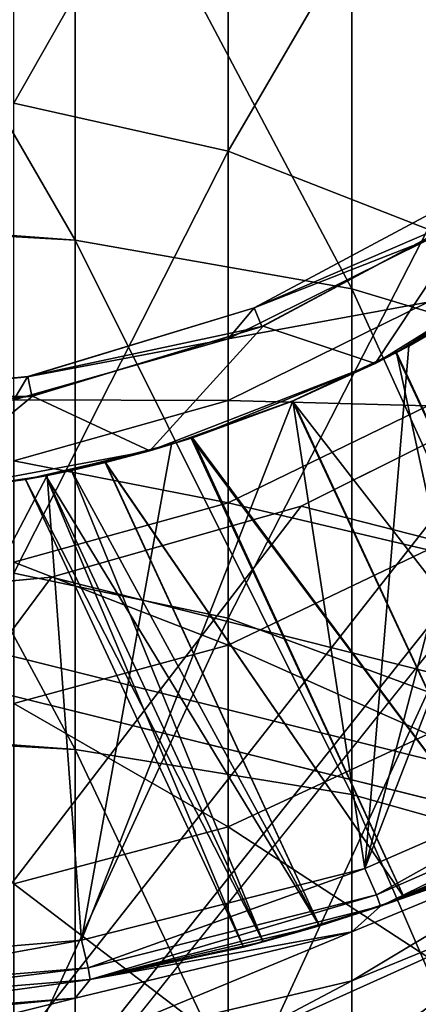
# Model space of a CAD drawing. Header units: millimetres. Extents: x -108 to 102, y -42 to 80.
# Tile 301 of 539: x -64.37 to -62.39, y 25.5 to 30.39. Entities that reach past the tile are written whole.
import ezdxf

# ---------------------------------------------------------------- set-up
doc = ezdxf.new("R2010")
doc.units = ezdxf.units.MM
doc.header["$LTSCALE"] = 81.481481
for name, color, linetype in [('2723', 7, 'CONTINUOUS'), ('2725', 7, 'CONTINUOUS'), ('2727', 7, 'CONTINUOUS'), ('2729', 7, 'CONTINUOUS'), ('2731', 7, 'CONTINUOUS'), ('2733', 7, 'CONTINUOUS'), ('2734', 7, 'CONTINUOUS'), ('2736', 7, 'CONTINUOUS'), ('2745', 7, 'CONTINUOUS'), ('2747', 7, 'CONTINUOUS'), ('2759', 7, 'CONTINUOUS'), ('2760', 7, 'CONTINUOUS'), ('2783', 7, 'CONTINUOUS'), ('2784', 7, 'CONTINUOUS'), ('2789', 7, 'CONTINUOUS')]:
    doc.layers.add(name, color=color, linetype=linetype)

msp = doc.modelspace()

# ---------------------------------------------------------------- linework, layer by layer
at = {"layer": '2723', "color": 7, "linetype": 'CONTINUOUS', "true_color": 0xe6e6e6}
for points in [[(-61.8884, 29.0961, 82.05), (-61.3769, 29.4751, 82.05), (-62.6542, 26.1736, 82.05), (-61.8884, 29.0961, 82.05)], [(-62.6542, 26.1736, 82.05), (-61.3769, 29.4751, 82.05), (-61.3213, 26.7558, 82.05), (-62.6542, 26.1736, 82.05)], [(-62.437, 28.7671, 82.05), (-61.8884, 29.0961, 82.05), (-62.6542, 26.1736, 82.05), (-62.437, 28.7671, 82.05)], [(-63.0116, 28.4954, 82.05), (-62.437, 28.7671, 82.05), (-62.6542, 26.1736, 82.05), (-63.0116, 28.4954, 82.05)], [(-63.6142, 28.2799, 82.05), (-63.0116, 28.4954, 82.05), (-64.061, 25.8182, 82.05), (-63.6142, 28.2799, 82.05)], [(-64.061, 25.8182, 82.05), (-63.0116, 28.4954, 82.05), (-62.6542, 26.1736, 82.05), (-64.061, 25.8182, 82.05)], [(-64.2309, 28.1252, 82.05), (-63.6142, 28.2799, 82.05), (-64.061, 25.8182, 82.05), (-64.2309, 28.1252, 82.05)], [(-64.8633, 28.0316, 82.05), (-64.2309, 28.1252, 82.05), (-65.5, 25.7, 82.05), (-64.8633, 28.0316, 82.05)], [(-65.5, 25.7, 82.05), (-64.2309, 28.1252, 82.05), (-64.061, 25.8182, 82.05), (-65.5, 25.7, 82.05)]]:
    msp.add_3dface(points, dxfattribs=at)
at = {"layer": '2725', "color": 7, "linetype": 'CONTINUOUS', "true_color": 0xe6e6e6}
for points in [[(-62.5777, 25.9876, 82.25), (-61.2165, 26.5847, 82.25), (-62.4589, 26.0294, 88.6206), (-62.5777, 25.9876, 82.25)], [(-61.2165, 26.5847, 182.05), (-62.5777, 25.9876, 182.05), (-61.4399, 26.4679, 91.6749), (-61.2165, 26.5847, 182.05)], [(-62.4589, 26.0294, 88.6206), (-61.2165, 26.5847, 82.25), (-61.9568, 26.2268, 88.4251), (-62.4589, 26.0294, 88.6206)], [(-61.4399, 26.4679, 91.6749), (-62.5777, 25.9876, 182.05), (-61.9568, 26.2268, 91.6749), (-61.4399, 26.4679, 91.6749)], [(-61.9568, 26.2268, 91.6749), (-62.5777, 25.9876, 182.05), (-62.4588, 26.0294, 91.4794), (-61.9568, 26.2268, 91.6749)], [(-62.8805, 25.8896, 88.9908), (-62.5777, 25.9876, 82.25), (-62.4589, 26.0294, 88.6206), (-62.8805, 25.8896, 88.9908)], [(-62.4588, 26.0294, 91.4794), (-62.5777, 25.9876, 182.05), (-62.8805, 25.8896, 91.1092), (-62.4588, 26.0294, 91.4794)], [(-64.0186, 25.6227, 82.25), (-62.5777, 25.9876, 82.25), (-63.2563, 25.7842, 90.05), (-64.0186, 25.6227, 82.25)], [(-62.5777, 25.9876, 182.05), (-64.0186, 25.6227, 182.05), (-62.8805, 25.8896, 91.1092), (-62.5777, 25.9876, 182.05)], [(-63.2563, 25.7842, 90.05), (-62.5777, 25.9876, 82.25), (-63.1595, 25.8097, 89.4886), (-63.2563, 25.7842, 90.05)], [(-63.1595, 25.8097, 89.4886), (-62.5777, 25.9876, 82.25), (-62.8805, 25.8896, 88.9908), (-63.1595, 25.8097, 89.4886)], [(-62.8805, 25.8896, 91.1092), (-64.0186, 25.6227, 182.05), (-63.1595, 25.8097, 90.6113), (-62.8805, 25.8896, 91.1092)], [(-64.0186, 25.6227, 182.05), (-63.2563, 25.7842, 90.05), (-63.1595, 25.8097, 90.6113), (-64.0186, 25.6227, 182.05)], [(-64.0186, 25.6227, 182.05), (-64.0186, 25.6227, 82.25), (-63.2563, 25.7842, 90.05), (-64.0186, 25.6227, 182.05)], [(-65.5, 25.5, 182.05), (-65.5, 25.5, 82.25), (-64.0186, 25.6227, 82.25), (-65.5, 25.5, 182.05)], [(-65.5, 25.5, 182.05), (-64.0186, 25.6227, 82.25), (-64.0186, 25.6227, 182.05), (-65.5, 25.5, 182.05)]]:
    msp.add_3dface(points, dxfattribs=at)
at = {"layer": '2727', "color": 7, "linetype": 'CONTINUOUS', "true_color": 0xe6e6e6}
for points in [[(-65.5, 31.7276, 215.0006), (-65.5, 29.3975, 217.6559), (-64.0921, 29.2924, 217.6059), (-65.5, 31.7276, 215.0006)], [(-64.0921, 31.6419, 214.9304), (-65.5, 31.7276, 215.0006), (-64.0921, 29.2924, 217.6059), (-64.0921, 31.6419, 214.9304)], [(-62.7188, 31.3868, 214.7215), (-64.0921, 31.6419, 214.9304), (-62.7188, 29.0522, 217.38), (-62.7188, 31.3868, 214.7215)], [(-62.7188, 29.0522, 217.38), (-64.0921, 31.6419, 214.9304), (-64.0921, 29.2924, 217.6059), (-62.7188, 29.0522, 217.38)], [(-61.4141, 30.9687, 214.379), (-62.7188, 31.3868, 214.7215), (-61.4141, 28.6586, 217.0097), (-61.4141, 30.9687, 214.379)], [(-61.4141, 28.6586, 217.0097), (-62.7188, 31.3868, 214.7215), (-62.7188, 29.0522, 217.38), (-61.4141, 28.6586, 217.0097)], [(-65.5, 29.3975, 217.6559), (-65.5, 29.3731, 217.6819), (-64.0921, 29.2924, 217.6059), (-65.5, 29.3975, 217.6559)], [(-65.5, 29.3731, 217.6819), (-65.5, 26.869, 220.1687), (-64.0921, 26.7649, 220.1141), (-65.5, 29.3731, 217.6819)], [(-64.0921, 29.2924, 217.6059), (-65.5, 29.3731, 217.6819), (-64.0921, 26.7649, 220.1141), (-64.0921, 29.2924, 217.6059)], [(-62.7188, 29.0522, 217.38), (-64.0921, 29.2924, 217.6059), (-62.7188, 26.5409, 219.8722), (-62.7188, 29.0522, 217.38)], [(-62.7188, 26.5409, 219.8722), (-64.0921, 29.2924, 217.6059), (-64.0921, 26.7649, 220.1141), (-62.7188, 26.5409, 219.8722)], [(-61.4141, 28.6586, 217.0097), (-62.7188, 29.0522, 217.38), (-61.4141, 26.1736, 219.4758), (-61.4141, 28.6586, 217.0097)], [(-61.4141, 26.1736, 219.4758), (-62.7188, 29.0522, 217.38), (-62.7188, 26.5409, 219.8722), (-61.4141, 26.1736, 219.4758)], [(-65.5, 26.869, 220.1687), (-65.5, 26.8402, 220.1954), (-64.0921, 26.7649, 220.1141), (-65.5, 26.869, 220.1687)], [(-65.5, 26.8402, 220.1954), (-65.5, 24.1743, 222.5024), (-64.0921, 24.0714, 222.443), (-65.5, 26.8402, 220.1954)], [(-64.0921, 26.7649, 220.1141), (-65.5, 26.8402, 220.1954), (-64.0921, 24.0714, 222.443), (-64.0921, 26.7649, 220.1141)], [(-62.7188, 26.5409, 219.8722), (-64.0921, 26.7649, 220.1141), (-62.7188, 23.8645, 222.1863), (-62.7188, 26.5409, 219.8722)], [(-62.7188, 23.8645, 222.1863), (-64.0921, 26.7649, 220.1141), (-64.0921, 24.0714, 222.443), (-62.7188, 23.8645, 222.1863)], [(-61.4141, 26.1736, 219.4758), (-62.7188, 26.5409, 219.8722), (-61.4141, 23.5252, 221.7656), (-61.4141, 26.1736, 219.4758)], [(-61.4141, 23.5252, 221.7656), (-62.7188, 26.5409, 219.8722), (-62.7188, 23.8645, 222.1863), (-61.4141, 23.5252, 221.7656)], [(-62.5777, 25.9876, 182.05), (-61.2165, 26.5847, 182.05), (-61.4141, 26.3987, 184.4466), (-62.5777, 25.9876, 182.05)], [(-62.7188, 25.8596, 184.4096), (-62.5777, 25.9876, 182.05), (-61.4141, 26.3987, 184.4466), (-62.7188, 25.8596, 184.4096)], [(-62.7188, 25.8596, 184.4096), (-61.4141, 26.3987, 184.4466), (-62.7188, 25.6168, 186.7605), (-62.7188, 25.8596, 184.4096)], [(-62.7188, 25.6168, 186.7605), (-61.4141, 26.3987, 184.4466), (-61.4141, 26.1522, 186.8344), (-62.7188, 25.6168, 186.7605)], [(-62.7188, 25.6168, 186.7605), (-61.4141, 26.1522, 186.8344), (-62.7188, 25.2135, 189.0892), (-62.7188, 25.6168, 186.7605)], [(-62.7188, 25.2135, 189.0892), (-61.4141, 26.1522, 186.8344), (-61.4141, 25.7425, 189.1996), (-62.7188, 25.2135, 189.0892)], [(-64.0186, 25.6227, 182.05), (-62.5777, 25.9876, 182.05), (-62.7188, 25.8596, 184.4096), (-64.0186, 25.6227, 182.05)], [(-64.0921, 25.5307, 184.387), (-64.0186, 25.6227, 182.05), (-62.7188, 25.8596, 184.4096), (-64.0921, 25.5307, 184.387)], [(-64.0921, 25.5307, 184.387), (-62.7188, 25.8596, 184.4096), (-64.0921, 25.2903, 186.7154), (-64.0921, 25.5307, 184.387)], [(-64.0921, 25.2903, 186.7154), (-62.7188, 25.8596, 184.4096), (-62.7188, 25.6168, 186.7605), (-64.0921, 25.2903, 186.7154)], [(-62.7188, 25.2135, 189.0892), (-61.4141, 25.7425, 189.1996), (-62.7188, 24.6513, 191.3847), (-62.7188, 25.2135, 189.0892)], [(-62.7188, 24.6513, 191.3847), (-61.4141, 25.7425, 189.1996), (-61.4141, 25.1716, 191.5312), (-62.7188, 24.6513, 191.3847)], [(-65.5, 25.5, 182.05), (-64.0186, 25.6227, 182.05), (-65.5, 25.4201, 184.3794), (-65.5, 25.5, 182.05)], [(-65.5, 25.4201, 184.3794), (-64.0186, 25.6227, 182.05), (-64.0921, 25.5307, 184.387), (-65.5, 25.4201, 184.3794)], [(-64.0921, 25.2903, 186.7154), (-62.7188, 25.6168, 186.7605), (-64.0921, 24.8907, 189.0218), (-64.0921, 25.2903, 186.7154)], [(-64.0921, 24.8907, 189.0218), (-62.7188, 25.6168, 186.7605), (-62.7188, 25.2135, 189.0892), (-64.0921, 24.8907, 189.0218)], [(-65.5, 25.3913, 184.7669), (-65.5, 25.4201, 184.3794), (-64.0921, 25.5307, 184.387), (-65.5, 25.3913, 184.7669)], [(-65.5, 25.1805, 186.7002), (-65.5, 25.3913, 184.7669), (-64.0921, 25.5307, 184.387), (-65.5, 25.1805, 186.7002)], [(-65.5, 25.1805, 186.7002), (-64.0921, 25.5307, 184.387), (-64.0921, 25.2903, 186.7154), (-65.5, 25.1805, 186.7002)]]:
    msp.add_3dface(points, dxfattribs=at)
at = {"layer": '2729', "color": 7, "linetype": 'CONTINUOUS', "true_color": 0xe6e6e6}
for points in [[(-62.1666, 29.5112, 182.05), (-63.2033, 28.9574, 169.05), (-63.2039, 28.9567, 182.05), (-62.1666, 29.5112, 182.05)], [(-62.1672, 29.5113, 169.05), (-63.2033, 28.9574, 169.05), (-62.1666, 29.5112, 182.05), (-62.1672, 29.5113, 169.05)], [(-63.2039, 28.9567, 182.05), (-64.327, 28.6159, 169.05), (-64.3295, 28.6153, 182.05), (-63.2039, 28.9567, 182.05)], [(-63.2033, 28.9574, 169.05), (-64.327, 28.6159, 169.05), (-63.2039, 28.9567, 182.05), (-63.2033, 28.9574, 169.05)], [(-64.327, 28.6159, 169.05), (-65.5, 28.5, 169.05), (-64.3295, 28.6153, 182.05), (-64.327, 28.6159, 169.05)], [(-64.3295, 28.6153, 182.05), (-65.5, 28.5, 169.05), (-65.5, 28.5, 182.05), (-64.3295, 28.6153, 182.05)]]:
    msp.add_3dface(points, dxfattribs=at)
at = {"layer": '2731', "color": 7, "linetype": 'CONTINUOUS', "true_color": 0xe6e6e6}
for points in [[(-64.3975, 32.0973, 209.3054), (-63.3326, 31.8458, 209.1365), (-64.3975, 29.9737, 212.229), (-64.3975, 32.0973, 209.3054)], [(-64.3975, 29.9737, 212.229), (-63.3326, 31.8458, 209.1365), (-63.3326, 29.7353, 212.0419), (-64.3975, 29.9737, 212.229)], [(-63.3326, 31.8458, 209.1365), (-62.3414, 31.436, 208.8614), (-63.3326, 29.7353, 212.0419), (-63.3326, 31.8458, 209.1365)], [(-63.3326, 29.7353, 212.0419), (-62.3414, 31.436, 208.8614), (-62.3414, 29.347, 211.7373), (-63.3326, 29.7353, 212.0419)], [(-64.3975, 29.9737, 212.229), (-63.3326, 29.7353, 212.0419), (-64.3975, 27.6401, 214.9877), (-64.3975, 29.9737, 212.229)], [(-64.3975, 27.6401, 214.9877), (-63.3326, 29.7353, 212.0419), (-63.3326, 27.4161, 214.7836), (-64.3975, 27.6401, 214.9877)], [(-63.3326, 29.7353, 212.0419), (-62.3414, 29.347, 211.7373), (-63.3326, 27.4161, 214.7836), (-63.3326, 29.7353, 212.0419)], [(-62.1666, 29.5112, 182.05), (-63.2039, 28.9567, 182.05), (-62.3414, 29.2954, 184.8459), (-62.1666, 29.5112, 182.05)], [(-63.3326, 27.4161, 214.7836), (-62.3414, 29.347, 211.7373), (-62.3414, 27.0513, 214.4512), (-63.3326, 27.4161, 214.7836)], [(-62.3414, 29.2954, 184.8459), (-63.2039, 28.9567, 182.05), (-63.3326, 28.8032, 184.8095), (-62.3414, 29.2954, 184.8459)], [(-62.3414, 29.2954, 184.8459), (-63.3326, 28.8032, 184.8095), (-62.3414, 28.9858, 187.6294), (-62.3414, 29.2954, 184.8459)], [(-62.3414, 28.9858, 187.6294), (-63.3326, 28.8032, 184.8095), (-63.3326, 28.4976, 187.5567), (-62.3414, 28.9858, 187.6294)], [(-62.3414, 28.9858, 187.6294), (-63.3326, 28.4976, 187.5567), (-62.3414, 28.4714, 190.3824), (-62.3414, 28.9858, 187.6294)], [(-63.2039, 28.9567, 182.05), (-64.3295, 28.6153, 182.05), (-63.3326, 28.8032, 184.8095), (-63.2039, 28.9567, 182.05)], [(-63.3326, 28.8032, 184.8095), (-64.3295, 28.6153, 182.05), (-64.3975, 28.5011, 184.7872), (-63.3326, 28.8032, 184.8095)], [(-63.3326, 28.8032, 184.8095), (-64.3975, 28.5011, 184.7872), (-63.3326, 28.4976, 187.5567), (-63.3326, 28.8032, 184.8095)], [(-64.3295, 28.6153, 182.05), (-65.5, 28.5, 182.05), (-64.3975, 28.5011, 184.7872), (-64.3295, 28.6153, 182.05)], [(-63.3326, 28.4976, 187.5567), (-64.3975, 28.5011, 184.7872), (-64.3975, 28.1979, 187.5121), (-63.3326, 28.4976, 187.5567)], [(-63.3326, 28.4976, 187.5567), (-64.3975, 28.1979, 187.5121), (-63.3326, 27.9899, 190.2739), (-63.3326, 28.4976, 187.5567)], [(-62.3414, 28.4714, 190.3824), (-63.3326, 28.4976, 187.5567), (-63.3326, 27.9899, 190.2739), (-62.3414, 28.4714, 190.3824)], [(-62.3414, 28.4714, 190.3824), (-63.3326, 27.9899, 190.2739), (-62.3414, 27.7551, 193.0899), (-62.3414, 28.4714, 190.3824)], [(-63.3326, 27.9899, 190.2739), (-64.3975, 28.1979, 187.5121), (-64.3975, 27.6943, 190.2073), (-63.3326, 27.9899, 190.2739)], [(-63.3326, 27.9899, 190.2739), (-64.3975, 27.6943, 190.2073), (-63.3326, 27.283, 192.9461), (-63.3326, 27.9899, 190.2739)], [(-62.3414, 27.7551, 193.0899), (-63.3326, 27.9899, 190.2739), (-63.3326, 27.283, 192.9461), (-62.3414, 27.7551, 193.0899)], [(-62.3414, 27.7551, 193.0899), (-63.3326, 27.283, 192.9461), (-62.3414, 26.8408, 195.7371), (-62.3414, 27.7551, 193.0899)], [(-63.3326, 27.283, 192.9461), (-64.3975, 27.6943, 190.2073), (-64.3975, 26.9931, 192.8578), (-63.3326, 27.283, 192.9461)], [(-64.3975, 27.6401, 214.9877), (-63.3326, 27.4161, 214.7836), (-64.3975, 25.109, 217.5667), (-64.3975, 27.6401, 214.9877)], [(-64.3975, 25.109, 217.5667), (-63.3326, 27.4161, 214.7836), (-63.3326, 24.9008, 217.3466), (-64.3975, 25.109, 217.5667)], [(-63.3326, 27.4161, 214.7836), (-62.3414, 27.0513, 214.4512), (-63.3326, 24.9008, 217.3466), (-63.3326, 27.4161, 214.7836)], [(-63.3326, 27.283, 192.9461), (-64.3975, 26.9931, 192.8578), (-63.3326, 26.3806, 195.5588), (-63.3326, 27.283, 192.9461)], [(-62.3414, 26.8408, 195.7371), (-63.3326, 27.283, 192.9461), (-63.3326, 26.3806, 195.5588), (-62.3414, 26.8408, 195.7371)], [(-63.3326, 24.9008, 217.3466), (-62.3414, 27.0513, 214.4512), (-62.3414, 24.5615, 216.9881), (-63.3326, 24.9008, 217.3466)], [(-63.3326, 26.3806, 195.5588), (-64.3975, 26.9931, 192.8578), (-64.3975, 26.0981, 195.4494), (-63.3326, 26.3806, 195.5588)], [(-62.3414, 26.8408, 195.7371), (-63.3326, 26.3806, 195.5588), (-62.3414, 25.7336, 198.3095), (-62.3414, 26.8408, 195.7371)], [(-63.3326, 26.3806, 195.5588), (-64.3975, 26.0981, 195.4494), (-63.3326, 25.2878, 198.0978), (-63.3326, 26.3806, 195.5588)], [(-62.3414, 25.7336, 198.3095), (-63.3326, 26.3806, 195.5588), (-63.3326, 25.2878, 198.0978), (-62.3414, 25.7336, 198.3095)], [(-63.3326, 25.2878, 198.0978), (-64.3975, 26.0981, 195.4494), (-64.3975, 25.0141, 197.9678), (-63.3326, 25.2878, 198.0978)], [(-62.3414, 25.7336, 198.3095), (-63.3326, 25.2878, 198.0978), (-62.3414, 24.4394, 200.7932), (-62.3414, 25.7336, 198.3095)]]:
    msp.add_3dface(points, dxfattribs=at)
at = {"layer": '2733', "color": 7, "linetype": 'CONTINUOUS', "true_color": 0xe6e6e6}
for points in [[(-63.2033, 28.9574, 169.05), (-62.1672, 29.5113, 169.05), (-62.1127, 29.4274, 169.05), (-63.2033, 28.9574, 169.05)], [(-63.1659, 28.865, 169.05), (-63.2033, 28.9574, 169.05), (-62.1127, 29.4274, 169.05), (-63.1659, 28.865, 169.05)], [(-64.327, 28.6159, 169.05), (-63.2033, 28.9574, 169.05), (-63.1659, 28.865, 169.05), (-64.327, 28.6159, 169.05)], [(-64.3083, 28.5179, 169.05), (-64.327, 28.6159, 169.05), (-63.1659, 28.865, 169.05), (-64.3083, 28.5179, 169.05)], [(-65.5, 28.5, 169.05), (-64.327, 28.6159, 169.05), (-64.3083, 28.5179, 169.05), (-65.5, 28.5, 169.05)], [(-65.5, 28.4, 169.05), (-65.5, 28.5, 169.05), (-64.3083, 28.5179, 169.05), (-65.5, 28.4, 169.05)]]:
    msp.add_3dface(points, dxfattribs=at)
at = {"layer": '2734', "color": 7, "linetype": 'CONTINUOUS', "true_color": 0xe6e6e6}
for points in [[(-63.1659, 28.865, 169.05), (-62.1127, 29.4274, 169.05), (-63.1598, 28.8667, 94.45), (-63.1659, 28.865, 169.05)], [(-63.1598, 28.8667, 94.45), (-62.1127, 29.4274, 169.05), (-62.1051, 29.432, 94.45), (-63.1598, 28.8667, 94.45)], [(-64.3083, 28.5179, 169.05), (-63.1659, 28.865, 169.05), (-64.304, 28.5184, 94.45), (-64.3083, 28.5179, 169.05)], [(-64.304, 28.5184, 94.45), (-63.1659, 28.865, 169.05), (-63.1598, 28.8667, 94.45), (-64.304, 28.5184, 94.45)], [(-65.5007, 28.4, 94.45), (-64.3083, 28.5179, 169.05), (-64.304, 28.5184, 94.45), (-65.5007, 28.4, 94.45)], [(-65.5, 28.4, 169.05), (-64.3083, 28.5179, 169.05), (-65.5007, 28.4, 94.45), (-65.5, 28.4, 169.05)]]:
    msp.add_3dface(points, dxfattribs=at)
at = {"layer": '2736', "color": 7, "linetype": 'CONTINUOUS', "true_color": 0xe6e6e6}
for points in [[(-62.6027, 28.6815, 94.0497), (-61.5828, 29.3129, 94.0497), (-62.498, 28.7348, 91.675), (-62.6027, 28.6815, 94.0497)], [(-62.498, 28.7348, 91.675), (-61.5828, 29.3129, 94.0497), (-62.0335, 29.0015, 91.4828), (-62.498, 28.7348, 91.675)], [(-61.8884, 29.0961, 82.05), (-62.437, 28.7671, 82.05), (-62.0382, 28.9986, 88.6137), (-61.8884, 29.0961, 82.05)], [(-62.0382, 28.9986, 88.6137), (-62.437, 28.7671, 82.05), (-62.5005, 28.7335, 88.4246), (-62.0382, 28.9986, 88.6137)], [(-62.437, 28.7671, 82.05), (-63.0116, 28.4954, 82.05), (-62.5005, 28.7335, 88.4246), (-62.437, 28.7671, 82.05)], [(-62.5005, 28.7335, 88.4246), (-63.0116, 28.4954, 82.05), (-63.0132, 28.4945, 88.425), (-62.5005, 28.7335, 88.4246)], [(-63.0107, 28.4956, 91.6754), (-62.6027, 28.6815, 94.0497), (-62.498, 28.7348, 91.675), (-63.0107, 28.4956, 91.6754)], [(-63.7211, 28.2481, 94.0497), (-62.6027, 28.6815, 94.0497), (-63.5109, 28.3118, 91.4863), (-63.7211, 28.2481, 94.0497)], [(-63.5109, 28.3118, 91.4863), (-62.6027, 28.6815, 94.0497), (-63.0107, 28.4956, 91.6754), (-63.5109, 28.3118, 91.4863)], [(-63.0116, 28.4954, 82.05), (-63.6142, 28.2799, 82.05), (-63.0132, 28.4945, 88.425), (-63.0116, 28.4954, 82.05)], [(-63.0132, 28.4945, 88.425), (-63.6142, 28.2799, 82.05), (-63.5161, 28.3102, 88.6172), (-63.0132, 28.4945, 88.425)], [(-63.5161, 28.3102, 88.6172), (-63.6142, 28.2799, 82.05), (-63.944, 28.189, 88.9808), (-63.5161, 28.3102, 88.6172)], [(-63.9428, 28.1893, 91.1203), (-63.7211, 28.2481, 94.0497), (-63.5109, 28.3118, 91.4863), (-63.9428, 28.1893, 91.1203)], [(-63.6142, 28.2799, 82.05), (-64.2309, 28.1252, 82.05), (-63.944, 28.189, 88.9808), (-63.6142, 28.2799, 82.05)], [(-64.9002, 28.0277, 94.0497), (-63.7211, 28.2481, 94.0497), (-64.3384, 28.1046, 90.05), (-64.9002, 28.0277, 94.0497)], [(-64.3384, 28.1046, 90.05), (-63.7211, 28.2481, 94.0497), (-64.2385, 28.1236, 90.6105), (-64.3384, 28.1046, 90.05)], [(-64.2385, 28.1236, 90.6105), (-63.7211, 28.2481, 94.0497), (-64.1108, 28.1502, 90.8806), (-64.2385, 28.1236, 90.6105)], [(-64.1108, 28.1502, 90.8806), (-63.7211, 28.2481, 94.0497), (-63.9428, 28.1893, 91.1203), (-64.1108, 28.1502, 90.8806)], [(-63.944, 28.189, 88.9808), (-64.2309, 28.1252, 82.05), (-64.2376, 28.1238, 89.4867), (-63.944, 28.189, 88.9808)], [(-64.8633, 28.0316, 82.05), (-64.9002, 28.0277, 94.0497), (-64.3384, 28.1046, 90.05), (-64.8633, 28.0316, 82.05)], [(-64.2309, 28.1252, 82.05), (-64.8633, 28.0316, 82.05), (-64.2376, 28.1238, 89.4867), (-64.2309, 28.1252, 82.05)], [(-64.8633, 28.0316, 82.05), (-64.3384, 28.1046, 90.05), (-64.2376, 28.1238, 89.4867), (-64.8633, 28.0316, 82.05)]]:
    msp.add_3dface(points, dxfattribs=at)
at = {"layer": '2745', "color": 7, "linetype": 'CONTINUOUS', "true_color": 0xe6e6e6}
for points in [[(-62.6542, 26.1736, 82.05), (-61.3213, 26.7558, 82.05), (-62.5967, 26.043, 82.1086), (-62.6542, 26.1736, 82.05)], [(-62.5967, 26.043, 82.1086), (-61.3213, 26.7558, 82.05), (-61.2444, 26.6363, 82.1086), (-62.5967, 26.043, 82.1086)], [(-62.5777, 25.9876, 82.25), (-62.5967, 26.043, 82.1086), (-61.2444, 26.6363, 82.1086), (-62.5777, 25.9876, 82.25)], [(-61.2165, 26.5847, 82.25), (-62.5777, 25.9876, 82.25), (-61.2444, 26.6363, 82.1086), (-61.2165, 26.5847, 82.25)], [(-64.061, 25.8182, 82.05), (-62.6542, 26.1736, 82.05), (-64.0283, 25.6805, 82.1086), (-64.061, 25.8182, 82.05)], [(-64.0283, 25.6805, 82.1086), (-62.6542, 26.1736, 82.05), (-62.5967, 26.043, 82.1086), (-64.0283, 25.6805, 82.1086)], [(-64.0186, 25.6227, 82.25), (-64.0283, 25.6805, 82.1086), (-62.5967, 26.043, 82.1086), (-64.0186, 25.6227, 82.25)], [(-62.5777, 25.9876, 82.25), (-64.0186, 25.6227, 82.25), (-62.5967, 26.043, 82.1086), (-62.5777, 25.9876, 82.25)], [(-65.5, 25.7, 82.05), (-64.061, 25.8182, 82.05), (-65.5, 25.5586, 82.1086), (-65.5, 25.7, 82.05)], [(-65.5, 25.5586, 82.1086), (-64.061, 25.8182, 82.05), (-64.0283, 25.6805, 82.1086), (-65.5, 25.5586, 82.1086)], [(-64.0186, 25.6227, 82.25), (-65.5, 25.5, 82.25), (-64.0283, 25.6805, 82.1086), (-64.0186, 25.6227, 82.25)], [(-65.5, 25.5, 82.25), (-65.5, 25.5586, 82.1086), (-64.0283, 25.6805, 82.1086), (-65.5, 25.5, 82.25)]]:
    msp.add_3dface(points, dxfattribs=at)
at = {"layer": '2747', "color": 7, "linetype": 'CONTINUOUS', "true_color": 0xe6e6e6}
for points in [[(-63.1598, 28.8667, 94.45), (-62.1051, 29.432, 94.45), (-62.6027, 28.6815, 94.0497), (-63.1598, 28.8667, 94.45)], [(-62.1051, 29.432, 94.45), (-61.5828, 29.3129, 94.0497), (-62.6027, 28.6815, 94.0497), (-62.1051, 29.432, 94.45)], [(-64.304, 28.5184, 94.45), (-63.1598, 28.8667, 94.45), (-63.7211, 28.2481, 94.0497), (-64.304, 28.5184, 94.45)], [(-63.1598, 28.8667, 94.45), (-62.6027, 28.6815, 94.0497), (-63.7211, 28.2481, 94.0497), (-63.1598, 28.8667, 94.45)], [(-65.5007, 28.4, 94.45), (-64.304, 28.5184, 94.45), (-64.9002, 28.0277, 94.0497), (-65.5007, 28.4, 94.45)], [(-64.304, 28.5184, 94.45), (-63.7211, 28.2481, 94.0497), (-64.9002, 28.0277, 94.0497), (-64.304, 28.5184, 94.45)]]:
    msp.add_3dface(points, dxfattribs=at)
at = {"layer": '2759', "color": 7, "linetype": 'CONTINUOUS', "true_color": 0xe6e6e6}
for points in [[(-61.4398, 26.4679, 88.4251), (-62.0382, 28.9986, 88.6137), (-62.5005, 28.7335, 88.4246), (-61.4398, 26.4679, 88.4251)], [(-61.4398, 26.4679, 88.4251), (-62.5005, 28.7335, 88.4246), (-63.0132, 28.4945, 88.425), (-61.4398, 26.4679, 88.4251)], [(-61.9568, 26.2268, 88.4251), (-63.0132, 28.4945, 88.425), (-63.5161, 28.3102, 88.6172), (-61.9568, 26.2268, 88.4251)], [(-61.9568, 26.2268, 88.4251), (-61.4398, 26.4679, 88.4251), (-63.0132, 28.4945, 88.425), (-61.9568, 26.2268, 88.4251)], [(-62.4589, 26.0294, 88.6206), (-63.5161, 28.3102, 88.6172), (-63.944, 28.189, 88.9808), (-62.4589, 26.0294, 88.6206)], [(-62.4589, 26.0294, 88.6206), (-61.9568, 26.2268, 88.4251), (-63.5161, 28.3102, 88.6172), (-62.4589, 26.0294, 88.6206)], [(-62.8805, 25.8896, 88.9908), (-63.944, 28.189, 88.9808), (-64.2376, 28.1238, 89.4867), (-62.8805, 25.8896, 88.9908)], [(-62.8805, 25.8896, 88.9908), (-62.4589, 26.0294, 88.6206), (-63.944, 28.189, 88.9808), (-62.8805, 25.8896, 88.9908)], [(-64.3384, 28.1046, 90.05), (-63.1595, 25.8097, 89.4886), (-64.2376, 28.1238, 89.4867), (-64.3384, 28.1046, 90.05)], [(-63.2563, 25.7842, 90.05), (-63.1595, 25.8097, 89.4886), (-64.3384, 28.1046, 90.05), (-63.2563, 25.7842, 90.05)], [(-63.1595, 25.8097, 89.4886), (-62.8805, 25.8896, 88.9908), (-64.2376, 28.1238, 89.4867), (-63.1595, 25.8097, 89.4886)]]:
    msp.add_3dface(points, dxfattribs=at)
at = {"layer": '2760', "color": 7, "linetype": 'CONTINUOUS', "true_color": 0xe6e6e6}
for points in [[(-61.4399, 26.4679, 91.6749), (-62.498, 28.7348, 91.675), (-62.0335, 29.0015, 91.4828), (-61.4399, 26.4679, 91.6749)], [(-61.9568, 26.2268, 91.6749), (-63.0107, 28.4956, 91.6754), (-62.498, 28.7348, 91.675), (-61.9568, 26.2268, 91.6749)], [(-61.4399, 26.4679, 91.6749), (-61.9568, 26.2268, 91.6749), (-62.498, 28.7348, 91.675), (-61.4399, 26.4679, 91.6749)], [(-61.9568, 26.2268, 91.6749), (-63.5109, 28.3118, 91.4863), (-63.0107, 28.4956, 91.6754), (-61.9568, 26.2268, 91.6749)], [(-62.4588, 26.0294, 91.4794), (-63.9428, 28.1893, 91.1203), (-63.5109, 28.3118, 91.4863), (-62.4588, 26.0294, 91.4794)], [(-61.9568, 26.2268, 91.6749), (-62.4588, 26.0294, 91.4794), (-63.5109, 28.3118, 91.4863), (-61.9568, 26.2268, 91.6749)], [(-62.8805, 25.8896, 91.1092), (-64.1108, 28.1502, 90.8806), (-63.9428, 28.1893, 91.1203), (-62.8805, 25.8896, 91.1092)], [(-62.4588, 26.0294, 91.4794), (-62.8805, 25.8896, 91.1092), (-63.9428, 28.1893, 91.1203), (-62.4588, 26.0294, 91.4794)], [(-63.2563, 25.7842, 90.05), (-64.3384, 28.1046, 90.05), (-64.2385, 28.1236, 90.6105), (-63.2563, 25.7842, 90.05)], [(-63.1595, 25.8097, 90.6113), (-64.2385, 28.1236, 90.6105), (-64.1108, 28.1502, 90.8806), (-63.1595, 25.8097, 90.6113)], [(-63.1595, 25.8097, 90.6113), (-63.2563, 25.7842, 90.05), (-64.2385, 28.1236, 90.6105), (-63.1595, 25.8097, 90.6113)], [(-62.8805, 25.8896, 91.1092), (-63.1595, 25.8097, 90.6113), (-64.1108, 28.1502, 90.8806), (-62.8805, 25.8896, 91.1092)]]:
    msp.add_3dface(points, dxfattribs=at)
at = {"layer": '2783', "color": 7, "linetype": 'CONTINUOUS', "true_color": 0x96918c}
for points in [[(-61.8164, 28.5481, 82.05), (-62.9713, 27.9733, 82.05), (87.5, -10.5, 82.05), (-61.8164, 28.5481, 82.05)], [(-62.9713, 27.9733, 82.05), (-64.2102, 27.62, 82.05), (87.5, -10.5, 82.05), (-62.9713, 27.9733, 82.05)], [(87.5, -10.5, 82.05), (-66.7898, 27.62, 82.05), (-92.5, -10.5, 82.05), (87.5, -10.5, 82.05)], [(-65.5, 27.5, 82.05), (-66.7898, 27.62, 82.05), (87.5, -10.5, 82.05), (-65.5, 27.5, 82.05)], [(-64.2102, 27.62, 82.05), (-65.5, 27.5, 82.05), (87.5, -10.5, 82.05), (-64.2102, 27.62, 82.05)]]:
    msp.add_3dface(points, dxfattribs=at)
at = {"layer": '2784', "color": 7, "linetype": 'CONTINUOUS', "true_color": 0x96918c}
for points in [[(-59.9131, 30.2829, 80.05), (33.7808, 35.6255, 80.05), (-92.5, -10.5, 80.05), (-59.9131, 30.2829, 80.05)], [(33.7808, 35.6255, 80.05), (33.7808, 33.3745, 80.05), (-92.5, -10.5, 80.05), (33.7808, 35.6255, 80.05)], [(33.7808, 33.3745, 80.05), (34.0236, 31.1443, 80.05), (-92.5, -10.5, 80.05), (33.7808, 33.3745, 80.05)], [(34.0236, 31.1443, 80.05), (34.5065, 28.9481, 80.05), (-92.5, -10.5, 80.05), (34.0236, 31.1443, 80.05)], [(-60.7847, 29.3264, 80.05), (-59.9131, 30.2829, 80.05), (-92.5, -10.5, 80.05), (-60.7847, 29.3264, 80.05)], [(-61.8164, 28.5481, 80.05), (-60.7847, 29.3264, 80.05), (-92.5, -10.5, 80.05), (-61.8164, 28.5481, 80.05)], [(34.5065, 28.9481, 80.05), (35.2245, 26.8193, 80.05), (-92.5, -10.5, 80.05), (34.5065, 28.9481, 80.05)], [(-62.9713, 27.9733, 80.05), (-61.8164, 28.5481, 80.05), (-92.5, -10.5, 80.05), (-62.9713, 27.9733, 80.05)], [(-64.2102, 27.62, 80.05), (-62.9713, 27.9733, 80.05), (-92.5, -10.5, 80.05), (-64.2102, 27.62, 80.05)], [(-65.5, 27.5, 80.05), (-64.2102, 27.62, 80.05), (-92.5, -10.5, 80.05), (-65.5, 27.5, 80.05)], [(35.2245, 26.8193, 80.05), (36.1664, 24.7822, 80.05), (-92.5, -10.5, 80.05), (35.2245, 26.8193, 80.05)]]:
    msp.add_3dface(points, dxfattribs=at)
at = {"layer": '2789', "color": 7, "linetype": 'CONTINUOUS', "true_color": 0x96918c}
for points in [[(-62.9713, 27.9733, 82.05), (-61.8164, 28.5481, 82.05), (-62.9713, 27.9733, 80.05), (-62.9713, 27.9733, 82.05)], [(-61.8164, 28.5481, 82.05), (-61.8164, 28.5481, 80.05), (-62.9713, 27.9733, 80.05), (-61.8164, 28.5481, 82.05)], [(-64.2102, 27.62, 82.05), (-62.9713, 27.9733, 82.05), (-64.2102, 27.62, 80.05), (-64.2102, 27.62, 82.05)], [(-62.9713, 27.9733, 82.05), (-62.9713, 27.9733, 80.05), (-64.2102, 27.62, 80.05), (-62.9713, 27.9733, 82.05)], [(-65.5, 27.5, 82.05), (-64.2102, 27.62, 82.05), (-65.5, 27.5, 80.05), (-65.5, 27.5, 82.05)], [(-64.2102, 27.62, 82.05), (-64.2102, 27.62, 80.05), (-65.5, 27.5, 80.05), (-64.2102, 27.62, 82.05)]]:
    msp.add_3dface(points, dxfattribs=at)

doc.saveas('drawing.dxf')
